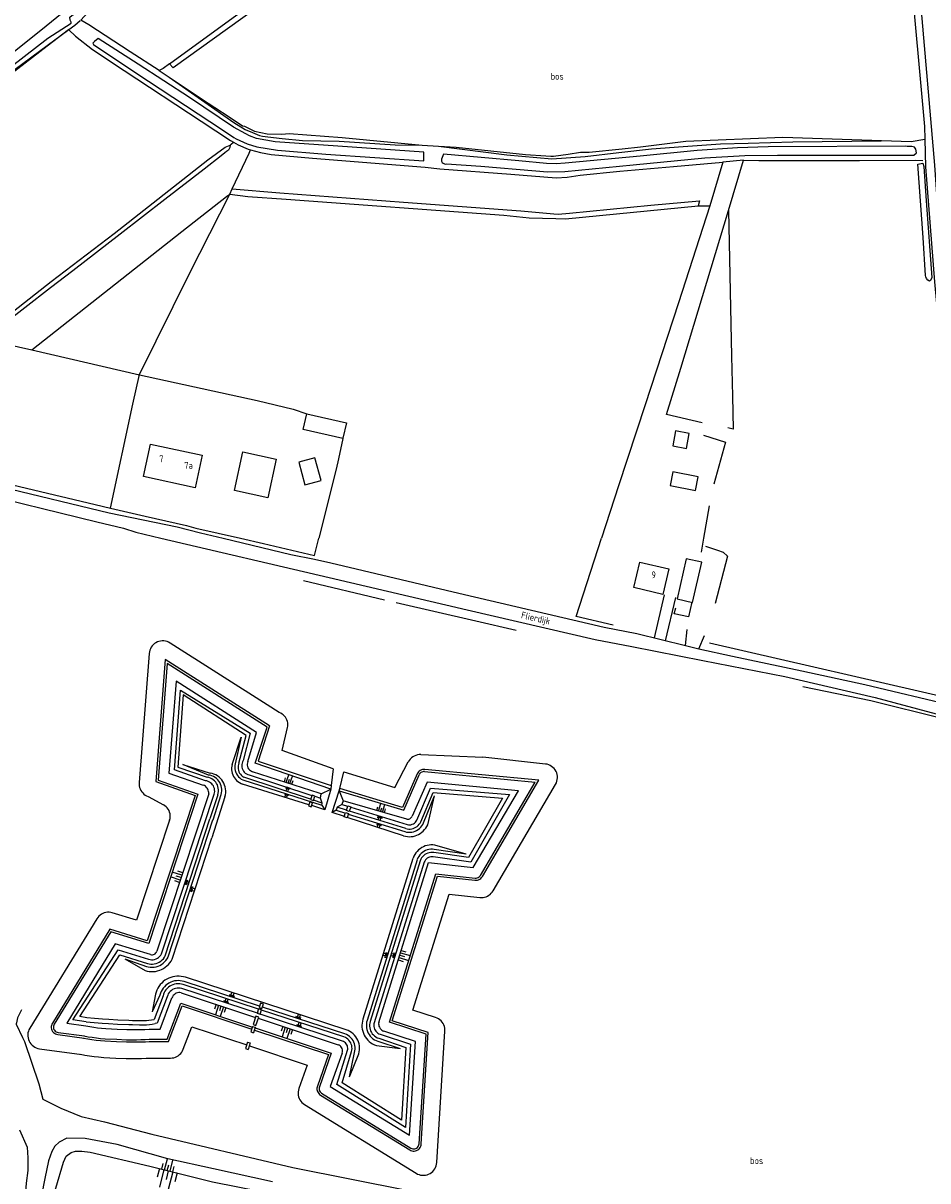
# Model space of a CAD drawing. Header units: metres. Extents: x 226218 to 240385, y 439369 to 449677.
# Tile 317 of 353: x 238260 to 238593, y 446763 to 447190. Entities that reach past the tile are written whole.
import ezdxf

# ---------------------------------------------------------------- set-up
doc = ezdxf.new("R2010")
doc.units = ezdxf.units.M
doc.header["$MEASUREMENT"] = 0
for name, color, linetype in [('CULTUURAANDUIDING', 253, 'Continuous'), ('DAKRAND-BYG', 4, 'Continuous'), ('HEG', 253, 'Continuous'), ('HEK', 253, 'Continuous'), ('HOOFDGEBOUW', 4, 'Continuous'), ('HOUTWAL', 253, 'Continuous'), ('HUISNUMMER', 253, 'Continuous'), ('INSTEEKSLOOT', 153, 'Continuous'), ('KANTVERH', 253, 'Continuous'), ('MIDSLTGREPPEL', 253, 'Continuous'), ('OVERIGEAFSCH', 253, 'Continuous'), ('OVLIJNOBJ', 253, 'Continuous'), ('RASTER', 253, 'Continuous'), ('STRAATNAAM', 253, 'Continuous'), ('TALUD', 253, 'Continuous')]:
    doc.layers.add(name, color=color, linetype=linetype)
doc.styles.get("Standard").update_dxf_attribs({"font": 'iso.shx'})

# ---------------------------------------------------------------- blocks, each defined once
blk = doc.blocks.new('TA', base_point=(75009.5, 300012))
for p, q in [((75009.5, 300012.5), (75010, 300012.5)), ((75009.5, 300012.25), (75010.5, 300012.25)), ((75009.5, 300012), (75010, 300012)), ((75009.5, 300011.75), (75010.5, 300011.75)), ((75009.5, 300011.5), (75010, 300011.5))]:
    blk.add_line(p, q)

msp = doc.modelspace()

# ---------------------------------------------------------------- linework, layer by layer
at = {"layer": 'DAKRAND-BYG'}
for points in [[(238377.87, 447036.7), (238363.27, 447040), (238364.64, 447045.86)], [(238364.64, 447045.86), (238379.23, 447042.49), (238377.9, 447036.83), (238377.87, 447036.7)], [(238505.44, 447038.57), (238500.42, 447039.51), (238499.4, 447034.03), (238504.42, 447033.09), (238505.44, 447038.57)], [(238341.1, 447031.8), (238353.35, 447029.14), (238350.26, 447014.86), (238338, 447017.52), (238341.1, 447031.8)], [(238367.6, 447029.64), (238361.68, 447028.05), (238363.95, 447019.63), (238369.87, 447021.23), (238367.6, 447029.64)], [(238498.37, 447019.42), (238507.73, 447017.56), (238508.72, 447022.55), (238499.36, 447024.41), (238498.37, 447019.42)], [(238504.37, 446992.45), (238500.98, 446977.65), (238506.7, 446976.34), (238510.08, 446991.14), (238504.37, 446992.45)]]:
    msp.add_lwpolyline(points, dxfattribs=at)
at = {"layer": 'HEG'}
for p, q in [((238510.88, 447000), (238512.9, 447011.88)), ((238510.01, 446994.84), (238510.88, 447000))]:
    msp.add_line(p, q, dxfattribs=at)
msp.add_lwpolyline([(238506.42, 446976.41), (238505.12, 446971.02), (238499.89, 446972.16), (238500.52, 446974.38)], dxfattribs=at)
at = {"layer": 'HEK'}
msp.add_line((238320.28, 447004.69), (238323.75, 447003.74), dxfattribs=at)
at = {"layer": 'HOOFDGEBOUW'}
for points in [[(238326.11, 447030.59), (238323.54, 447018.61), (238304.52, 447022.7), (238307.08, 447034.67), (238326.11, 447030.59)], [(238497.98, 446988.67), (238495.78, 446979.3), (238485.01, 446981.84), (238487.21, 446991.2), (238497.98, 446988.67)]]:
    msp.add_lwpolyline(points, dxfattribs=at)
at = {"layer": 'HOUTWAL'}
for points in [[(238510.72, 447037.93), (238518.84, 447035.37), (238514.46, 447019.93)], [(238511.45, 446997.09), (238515.85, 446995.59), (238517.96, 446994.85), (238519.48, 446993.42), (238515.04, 446975.94)], [(238512.89, 446961.39), (238603.58, 446940.62), (238603.45, 446951.53), (238603.3, 446966.91), (238601.96, 447000)]]:
    msp.add_lwpolyline(points, dxfattribs=at)
at = {"layer": 'INSTEEKSLOOT'}
msp.add_line((238276.95, 447187.25), (238269, 447181.35), dxfattribs=at)
for points in [[(238057.41, 447022.07), (238073.8, 447034.83), (238109.55, 447062.45), (238137.83, 447084.22), (238171.29, 447110.55), (238218.02, 447144.53), (238269.21, 447184.17), (238277.91, 447189.78), (238277.91, 447190.09), (238277.46, 447190.84), (238277.39, 447191.94), (238278.06, 447192.54), (238279.07, 447193.07)], [(238281.14, 447190.65), (238279.16, 447188.88), (238276.95, 447187.25)], [(238269, 447181.35), (238257.3, 447172.68), (238232.55, 447154.24), (238204.47, 447132.14), (238175.38, 447110.03), (238153.68, 447093.02), (238112.57, 447061.37), (238093.37, 447046.03), (238059.05, 447019.92)], [(238407.68, 447138.98), (238407.67, 447142.25), (238376.04, 447144.45), (238352.96, 447145.97), (238346.15, 447147.3), (238343.53, 447148.22), (238342.18, 447148.94), (238337.63, 447151.44), (238321.38, 447162.3), (238302.52, 447174.65), (238287.79, 447184.03), (238286.46, 447183.04), (238285.85, 447182.42), (238285.91, 447182.11), (238286.06, 447181.92), (238301.73, 447171.38), (238333.59, 447150.39), (238337.72, 447147.66), (238338.67, 447147.16), (238342.61, 447145.29), (238346.26, 447144.17), (238353.88, 447142.91), (238371.61, 447141.48), (238407.68, 447138.98)], [(238244.81, 447074.37), (238255.48, 447082.75), (238256.59, 447083.62), (238270.49, 447094.52), (238285.93, 447106.35), (238293.65, 447112.24), (238328.23, 447139.42), (238334.53, 447144.08), (238336.42, 447144.85)], [(238336.42, 447144.85), (238336.28, 447143.87), (238335.84, 447143), (238335.11, 447142.44), (238334.43, 447141.92), (238333.04, 447140.86), (238326.82, 447135.99), (238312.31, 447124.8), (238295.86, 447112.05), (238278.47, 447098.51), (238270.28, 447092.24), (238260.81, 447084.81), (238249.66, 447076.3), (238245.69, 447073.42)], [(238589.19, 447141.93), (238588.9, 447143.36), (238588.38, 447144.09), (238587.39, 447144.33), (238586.26, 447144.32), (238585.65, 447144.32), (238585.25, 447144.38), (238534.5, 447144.18), (238523.17, 447143.83), (238508.32, 447142.78), (238487.33, 447140.69), (238459.73, 447138.11), (238456.41, 447137.92), (238452.89, 447138.06), (238442.67, 447138.97), (238414.98, 447141.48), (238414.18, 447139.65), (238414.26, 447138.87), (238414.47, 447138.44), (238414.86, 447138.16), (238415.55, 447137.78), (238416.12, 447137.96), (238428.66, 447137.1), (238448.95, 447135.34), (238453.2, 447135), (238459.59, 447135.09), (238469.72, 447136.03), (238484.77, 447137.56), (238511.17, 447140.11), (238525.96, 447141.01), (238537.95, 447141.14), (238568.63, 447141.09)], [(238568.63, 447141.09), (238586.22, 447141.05), (238588.18, 447141.1), (238589.19, 447141.93)], [(238594.82, 447096.01), (238594.34, 447094.97), (238593.9, 447094.67), (238593.32, 447095.04), (238592.87, 447095.64), (238592.52, 447096.32), (238592.42, 447096.79), (238591.59, 447110.8), (238589.67, 447137.79), (238591.51, 447138.1), (238591.89, 447136.91), (238592.65, 447124.32), (238594.82, 447096.01)]]:
    msp.add_lwpolyline(points, dxfattribs=at)
at = {"layer": 'KANTVERH'}
for p, q in [((238492.63, 446963.25), (238496.37, 446979.17)), ((238496.71, 446962.24), (238500.46, 446978.21)), ((238369.89, 446905.78), (238373.47, 446907.51)), ((238345.86, 446823.89), (238344.88, 446820.82)), ((238346.91, 446823.54), (238345.86, 446823.89)), ((238345.88, 446820.48), (238346.91, 446823.54)), ((238344.65, 446820.12), (238344.01, 446818.12)), ((238344.01, 446818.12), (238345.02, 446817.8)), ((238344.65, 446820.12), (238345.66, 446819.8)), ((238344.88, 446820.82), (238345.88, 446820.48)), ((238345.66, 446819.8), (238345.02, 446817.8)), ((238342.81, 446814.35), (238342.05, 446811.97)), ((238342.81, 446814.35), (238343.82, 446814.03)), ((238343.82, 446814.03), (238343.06, 446811.65)), ((238342.05, 446811.97), (238343.06, 446811.65))]:
    msp.add_line(p, q, dxfattribs=at)
for points in [[(238575.7, 447371.3), (238576.13, 447366.01), (238576.02, 447365.01), (238575.72, 447363.34), (238575.77, 447360.09), (238577.39, 447349.39), (238578.6, 447337.13), (238579.39, 447319), (238580.57, 447302.45), (238581.93, 447288.71), (238582.61, 447284.11), (238584.3, 447267.73), (238585.04, 447256.45), (238585.93, 447247.57), (238587.17, 447237.31), (238590.53, 447198.76), (238595.75, 447137.37), (238598.19, 447101.77), (238600.17, 447078.9)], [(238565.41, 447358.88), (238571.44, 447359.09), (238572.03, 447351.25), (238573.26, 447352.72), (238575.1, 447344.26), (238576.02, 447332.93), (238576.96, 447316.78), (238578.31, 447298.12), (238579.07, 447287.66), (238582.52, 447255.25), (238586.62, 447211.07), (238592.05, 447151.66), (238592.18, 447146.95)], [(238592.18, 447146.95), (238592.45, 447136.78), (238595.82, 447094.41), (238599.27, 447055.89)], [(238186.37, 447000), (238180.48, 447014), (238177.75, 447019.53), (238175.27, 447023.87), (238173.76, 447026.56), (238173.25, 447027.35), (238172.78, 447028.15), (238172.36, 447029.09), (238172.31, 447029.87), (238172.32, 447030.69), (238172.72, 447031.28), (238173.59, 447031.92), (238176.61, 447032.12), (238240.15, 447017.54), (238287.3, 447006.08), (238297.14, 447003.73), (238301.64, 447002.17), (238310.92, 447000)], [(238252.25, 447018.89), (238291.89, 447009.4), (238316.86, 447004.13), (238325.51, 447002.01), (238333.86, 447000)], [(238310.92, 447000), (238372.92, 446985.52), (238423.62, 446973.61), (238470.87, 446962.73)], [(238333.86, 447000), (238358.78, 446994.02), (238367.49, 446992.3), (238373.45, 446990.95), (238420.59, 446979.74), (238474.17, 446967.25)], [(238508.98, 446959.21), (238521.34, 446956.49), (238546.95, 446951.09), (238570.06, 446946.1), (238603.16, 446938.2), (238605.52, 446938.28), (238606.75, 446940.02), (238607.49, 446942.67), (238607.57, 446947.92), (238606.85, 446960.79), (238604.04, 446997.97), (238603.88, 447000)], [(238474.17, 446967.25), (238486.16, 446964.84), (238504.07, 446960.42), (238504.73, 446966.32)], [(238470.87, 446962.73), (238484.29, 446960.13), (238510.42, 446954.99), (238540.66, 446948.99), (238573.94, 446941.37), (238618.84, 446929.3), (238623.98, 446928.52), (238652.32, 446922.02), (238677.32, 446915.93), (238700.2, 446911.09), (238714.01, 446908.22), (238729.22, 446905.19), (238740.98, 446902.17), (238752.68, 446899.05), (238767.21, 446895.85), (238788.08, 446890.9), (238806.87, 446886.46), (238824.31, 446882.47), (238848.87, 446876.79), (238871.98, 446871.59), (238891.08, 446867.14), (238911.41, 446862.49)], [(238504.07, 446960.42), (238508.98, 446959.21), (238511.08, 446964.14)], [(238365.22, 446901.34), (238366.29, 446901.03), (238366.77, 446902.54), (238365.72, 446902.87), (238365.22, 446901.34)], [(238366.01, 446903.72), (238367.06, 446903.38), (238367.57, 446904.95), (238366.55, 446905.28), (238366.01, 446903.72)], [(238379.47, 446897.03), (238378.42, 446897.31), (238378.92, 446898.91), (238379.97, 446898.56), (238379.47, 446897.03)], [(238380.25, 446899.35), (238379.21, 446899.73), (238379.78, 446901.41), (238380.85, 446901.07), (238380.25, 446899.35)], [(238259.61, 446826.28), (238258.14, 446823.27), (238257.88, 446822.07), (238257.67, 446821.4), (238257.56, 446821.13), (238257.57, 446820.96), (238259.95, 446816.11), (238260.68, 446814.62), (238265.93, 446799)], [(238347.96, 446826.27), (238346.88, 446826.6), (238346.35, 446825.03), (238347.4, 446824.64), (238347.96, 446826.27)], [(238348.64, 446828.29), (238347.58, 446828.68), (238347.09, 446827.13), (238348.13, 446826.79), (238348.64, 446828.29)], [(238265.93, 446799), (238267.45, 446793.35), (238274.05, 446790.05), (238281.53, 446786.96), (238290.11, 446784.94), (238307.57, 446780.41), (238359.43, 446768.21), (238402.06, 446759.64)], [(238258.83, 446782.09), (238261.62, 446775.69), (238261.9, 446771.67), (238261.86, 446767.1), (238261.35, 446762.4), (238260.83, 446756.12), (238260.06, 446750.39)], [(238294.75, 446776.64), (238283.02, 446778.84), (238276.31, 446779.02), (238273.5, 446777.46), (238271.81, 446775.97), (238270.71, 446774.04), (238270.09, 446772.31), (238269.51, 446770.62), (238268.22, 446764.14), (238266.9, 446757.79), (238265.6, 446752.24), (238260.1, 446735.41), (238244.29, 446682.49), (238229.65, 446638.1), (238230.05, 446635.91), (238233.39, 446633.79), (238240.53, 446631.43), (238243.05, 446630.38)], [(238352, 446762.92), (238330.31, 446767.63), (238313.45, 446771.34), (238294.75, 446776.64)]]:
    msp.add_lwpolyline(points, dxfattribs=at)
at = {"layer": 'MIDSLTGREPPEL'}
msp.add_line((238363.41, 446984.43), (238393.21, 446977.35), dxfattribs=at)
msp.add_lwpolyline([(238397.55, 446976.26), (238426.88, 446969.61), (238441.76, 446966.09)], dxfattribs=at)
at = {"layer": 'OVERIGEAFSCH'}
for points in [[(238358.14, 447149.03), (238377.6, 447147.58), (238407.13, 447144.74), (238413.13, 447144.44), (238419.66, 447144.11), (238445.14, 447141.38)], [(238480.74, 447143.38), (238487.46, 447144.23), (238504.17, 447146.32), (238539.95, 447147.77), (238587.18, 447146.1)]]:
    msp.add_lwpolyline(points, dxfattribs=at)
at = {"layer": 'OVLIJNOBJ'}
for p, q in [((238587.18, 447146.1), (238592.18, 447146.95)), ((238336.28, 447126.72), (238337.18, 447128.65)), ((238350.03, 446938.62), (238314.26, 446961.38)), ((238306.59, 446957.55), (238302.87, 446909.96)), ((238312.53, 446955.25), (238309.02, 446910.33)), ((238350.86, 446930.87), (238312.53, 446955.25)), ((238313.22, 446953.86), (238309.87, 446910.88)), ((238350.05, 446930.43), (238313.22, 446953.86)), ((238316.47, 446947.35), (238313.83, 446913.46)), ((238346.15, 446928.47), (238316.47, 446947.35)), ((238354.48, 446935.74), (238350.03, 446938.62)), ((238342.89, 446917.71), (238346.15, 446928.47)), ((238345.65, 446917.15), (238350.05, 446930.43)), ((238350.86, 446930.87), (238346.78, 446917.82)), ((238406.6, 446920.27), (238429.47, 446919.36)), ((238373.47, 446907.51), (238345.65, 446917.15)), ((238346.78, 446917.82), (238373.61, 446908.88)), ((238397.02, 446908.15), (238401.98, 446917.6)), ((238452.48, 446916.81), (238429.47, 446919.36)), ((238313.83, 446913.46), (238326.48, 446909.03)), ((238366.04, 446903.8), (238341.43, 446911.96)), ((238343.38, 446912.78), (238366.54, 446905.26)), ((238369.22, 446906.08), (238344.67, 446913.96)), ((238376.78, 446907.81), (238378.26, 446913.95)), ((238378.26, 446913.95), (238397.02, 446908.15)), ((238405.28, 446913.15), (238399.86, 446900.73)), ((238408.02, 446914.02), (238448.72, 446910.13)), ((238450.05, 446910.8), (238408.11, 446914.82)), ((238365.37, 446901.82), (238341, 446909.44)), ((238376.51, 446906.89), (238376.78, 446907.81)), ((238399.86, 446900.73), (238376.78, 446907.81)), ((238405.11, 446896.18), (238410.15, 446907.96)), ((238410.15, 446907.96), (238439.3, 446905.59)), ((238428.59, 446875.76), (238448.72, 446910.13)), ((238429.28, 446875.35), (238450.05, 446910.8)), ((238433.26, 446870.09), (238456.25, 446909.32)), ((238306.2, 446904.85), (238311.89, 446901.77)), ((238328.51, 446905.83), (238309.42, 446847.83)), ((238311.11, 446846.87), (238330.52, 446905.73)), ((238331.82, 446905.49), (238328.98, 446896.6)), ((238334.5, 446904.77), (238329.64, 446889.59)), ((238330.1, 446896.3), (238333.05, 446905.6)), ((238370.34, 446902.38), (238367.09, 446903.46)), ((238373.92, 446898.92), (238376.51, 446906.89)), ((238376.51, 446906.89), (238378.04, 446903.19)), ((238378.04, 446903.19), (238377.49, 446901.91)), ((238401.48, 446896.45), (238378.04, 446903.19)), ((238406.56, 446895.55), (238411.16, 446906.29)), ((238407.63, 446895.1), (238411.64, 446905.04)), ((238409.14, 446894.45), (238411.64, 446905.04)), ((238411.16, 446906.29), (238436.69, 446904.22)), ((238436.69, 446904.22), (238424.18, 446882.4)), ((238439.3, 446905.59), (238425.02, 446880.68)), ((238378.46, 446897.45), (238373.92, 446898.92)), ((238375.41, 446899.78), (238378.85, 446898.71)), ((238379.24, 446899.81), (238375.81, 446900.88)), ((238377.49, 446901.91), (238379.72, 446901.22)), ((238401.09, 446893.03), (238380.3, 446899.48)), ((238380.79, 446900.9), (238401.57, 446894.54)), ((238314.12, 446896.16), (238301.97, 446859.27)), ((238312.52, 446846.16), (238328.98, 446896.6)), ((238313.62, 446845.8), (238330.08, 446896.24)), ((238400.26, 446890.35), (238379.5, 446897.11)), ((238379.91, 446898.38), (238400.75, 446891.92)), ((238315.02, 446844.91), (238329.64, 446889.59)), ((238423.27, 446883.62), (238411.81, 446886.97)), ((238403.67, 446881.94), (238385.27, 446822.8)), ((238425.02, 446880.68), (238411.2, 446882.64)), ((238424.18, 446882.4), (238411.42, 446884.2)), ((238423.27, 446883.62), (238411.58, 446885.35)), ((238405.24, 446881.45), (238386.83, 446822.31)), ((238406.35, 446881.11), (238387.94, 446821.97)), ((238407.86, 446880.64), (238389.45, 446821.49)), ((238395.08, 446821.65), (238412.13, 446876.4)), ((238396.07, 446822.17), (238412.7, 446875.53)), ((238412.13, 446876.4), (238426.64, 446874.78)), ((238412.7, 446875.53), (238426.55, 446873.99)), ((238403.69, 446826.11), (238417.02, 446868.91)), ((238417.02, 446868.91), (238428.39, 446867.65)), ((238301.97, 446859.27), (238293.01, 446861.99)), ((238287.29, 446859.82), (238262.62, 446819.46)), ((238292.05, 446855.91), (238270.94, 446821.37)), ((238305.9, 446851.71), (238292.05, 446855.91)), ((238292.41, 446854.97), (238271.62, 446820.95)), ((238306.42, 446850.72), (238292.41, 446854.97)), ((238294.1, 446850.53), (238276.21, 446821.28)), ((238278.45, 446822.6), (238295.13, 446848.41)), ((238307.06, 446846.6), (238294.1, 446850.53)), ((238295.13, 446848.41), (238306.39, 446844.87)), ((238281.09, 446823.78), (238295.81, 446846.54)), ((238295.81, 446846.54), (238305.91, 446843.36)), ((238297.6, 446845.04), (238305.57, 446842.26)), ((238297.6, 446845.04), (238305.07, 446840.69)), ((238346.85, 446826.51), (238319.07, 446835.57)), ((238347.24, 446827.6), (238319.43, 446836.68)), ((238379.17, 446818.91), (238319.93, 446838.23)), ((238308.96, 446832), (238307.63, 446825.48)), ((238310.56, 446831.64), (238307.63, 446825.48)), ((238311.69, 446831.39), (238308.37, 446822.72)), ((238313.23, 446831.04), (238309.53, 446821.34)), ((238318.39, 446832.56), (238345.72, 446823.47)), ((238346.8, 446824.86), (238318.58, 446834.07)), ((238313.16, 446815.38), (238318.23, 446828.66)), ((238313.71, 446814.58), (238318.7, 446827.66)), ((238318.23, 446828.66), (238344.58, 446819.9)), ((238318.7, 446827.66), (238344.34, 446819.14)), ((238378.3, 446816.25), (238347.92, 446826.16)), ((238378.66, 446817.35), (238348.29, 446827.26)), ((238412.06, 446823.41), (238403.69, 446826.11)), ((238283.43, 446821.8), (238278.45, 446822.6)), ((238283.68, 446823.36), (238281.09, 446823.78)), ((238283.43, 446821.8), (238286.33, 446821.55)), ((238283.57, 446823.38), (238286.46, 446823.13)), ((238286.46, 446823.13), (238289.35, 446822.91)), ((238289.35, 446822.91), (238291.71, 446822.77)), ((238291.71, 446822.77), (238295.05, 446822.59)), ((238295.05, 446822.59), (238299.13, 446822.4)), ((238299.13, 446822.4), (238300.42, 446822.37)), ((238346.77, 446823.13), (238376.15, 446813.36)), ((238377.81, 446814.74), (238347.41, 446824.66)), ((238409.37, 446817.86), (238396.07, 446822.17)), ((238273.06, 446817.93), (238282.76, 446816.61)), ((238276.21, 446821.28), (238283.27, 446820.32)), ((238286.33, 446821.55), (238289.24, 446821.34)), ((238289.07, 446819.47), (238290.57, 446819.35)), ((238289.24, 446821.34), (238291.62, 446821.19)), ((238290.57, 446819.35), (238294.81, 446819.13)), ((238291.62, 446821.19), (238294.97, 446821.01)), ((238294.81, 446819.13), (238298.38, 446819)), ((238294.97, 446821.01), (238299.07, 446820.82)), ((238298.38, 446819), (238300.33, 446818.97)), ((238299.07, 446820.82), (238300.39, 446820.79)), ((238309.53, 446821.34), (238308.75, 446821.19)), ((238319.14, 446811.7), (238322.32, 446820.03)), ((238322.32, 446820.03), (238342.49, 446813.33)), ((238345.34, 446818.81), (238372.6, 446809.75)), ((238345.59, 446819.57), (238373.63, 446810.25)), ((238404.61, 446814.62), (238393.03, 446818.37)), ((238408.53, 446817.29), (238395.08, 446821.65)), ((238406.79, 446776.84), (238409.37, 446817.86)), ((238412.47, 446769.98), (238415.51, 446818.33)), ((238272.95, 446817.13), (238282.66, 446815.81)), ((238288.61, 446814.95), (238290.3, 446814.81)), ((238288.69, 446815.74), (238290.34, 446815.61)), ((238290.3, 446814.81), (238294.61, 446814.59)), ((238290.34, 446815.61), (238294.64, 446815.39)), ((238294.61, 446814.59), (238298.24, 446814.45)), ((238294.64, 446815.39), (238298.27, 446815.25)), ((238298.24, 446814.45), (238300.32, 446814.42)), ((238298.27, 446815.25), (238300.33, 446815.22)), ((238306.57, 446815.38), (238313.16, 446815.38)), ((238306.57, 446814.58), (238313.71, 446814.58)), ((238390.76, 446814.66), (238398.99, 446812.02)), ((238391.62, 446817.26), (238402.79, 446813.54)), ((238402.79, 446813.54), (238400.98, 446782.85)), ((238402.43, 446780.04), (238404.61, 446814.62)), ((238405.99, 446776.89), (238408.53, 446817.29)), ((238266.21, 446811.89), (238281.83, 446809.77)), ((238343.49, 446812.99), (238364.78, 446805.92)), ((238372.6, 446809.75), (238368.51, 446798.18)), ((238373.63, 446810.25), (238369.27, 446797.91)), ((238377.63, 446810.33), (238373.27, 446798)), ((238375.73, 446798.71), (238379.58, 446811.33)), ((238380.39, 446801.55), (238382.2, 446810.53)), ((238380.39, 446801.55), (238383.77, 446810.05)), ((238390.24, 446813.1), (238398.99, 446812.02)), ((238289.93, 446808.72), (238294.34, 446808.49)), ((238294.34, 446808.49), (238298.07, 446808.35)), ((238298.07, 446808.35), (238300.32, 446808.32)), ((238306.56, 446808.48), (238314.47, 446808.48)), ((238364.78, 446805.92), (238361.71, 446797.25)), ((238373.27, 446798), (238402.43, 446780.04)), ((238400.98, 446782.85), (238375.73, 446798.71)), ((238369.68, 446794.86), (238402.52, 446774.64)), ((238370.1, 446795.54), (238402.94, 446775.32)), ((238363.8, 446791.32), (238404.85, 446766.03))]:
    msp.add_line(p, q, dxfattribs=at)
for points in [[(238171.29, 447110.55), (238216.86, 447147.49), (238266.66, 447187.2), (238326.31, 447235.82), (238386.49, 447283.44), (238470.86, 447350.46), (238507.64, 447380.3), (238538.62, 447405.24), (238556.92, 447419.83), (238565.39, 447425.54), (238567.85, 447429.6), (238568.48, 447432.92)], [(238313.98, 447169.82), (238337.77, 447153.11), (238341.93, 447150.51), (238344.59, 447149.44), (238347.22, 447148.34), (238348.32, 447148.08), (238350.27, 447147.88), (238355.54, 447147.3), (238363.09, 447146.57), (238376.58, 447146.24), (238397.17, 447144.86), (238407.13, 447144.74)], [(238336.42, 447144.85), (238336.78, 447145.18), (238337.58, 447145.91)], [(238413.13, 447144.44), (238438.26, 447141.24), (238454.89, 447139.75), (238467.09, 447140.62), (238479.54, 447142.08), (238491.52, 447143.41), (238503.26, 447144.27), (238517.01, 447145.23), (238527.17, 447145.56), (238543.61, 447146.07), (238576.15, 447146.43)], [(238337.18, 447128.65), (238343.35, 447141.87), (238343.9, 447143.07)], [(238357.06, 447124.92), (238437.21, 447119.04), (238446.49, 447118.04), (238456.34, 447117.76), (238459.93, 447117.69), (238508.75, 447122.48)], [(238314.26, 446961.38), (238313.73, 446961.68), (238313.17, 446961.9), (238312.58, 446962.06), (238311.98, 446962.15), (238311.38, 446962.16), (238310.77, 446962.1), (238310.18, 446961.97), (238309.61, 446961.76), (238309.07, 446961.49), (238308.57, 446961.16), (238308.11, 446960.77), (238307.7, 446960.32), (238307.34, 446959.83), (238307.05, 446959.3), (238306.83, 446958.74), (238306.67, 446958.15), (238306.59, 446957.55)], [(238327.29, 446910.63), (238315.88, 446914.62), (238318.12, 446944.05), (238343.78, 446928.13), (238341.2, 446918.1)], [(238339.63, 446917.17), (238342.27, 446927.26), (238319.1, 446942.28), (238317.13, 446915.68), (238327.95, 446911.9)], [(238547.28, 446945.33), (238572.35, 446940.19), (238598.9, 446933.59), (238605.34, 446931.45)], [(238357.5, 446930.22), (238357.6, 446930.78), (238357.63, 446931.36), (238357.59, 446931.93), (238357.48, 446932.49), (238357.3, 446933.04), (238357.05, 446933.56), (238356.75, 446934.04), (238356.38, 446934.49), (238355.97, 446934.89), (238355.51, 446935.23), (238355.01, 446935.52), (238354.48, 446935.74)], [(238374.32, 446915.04), (238355.51, 446921.81), (238357.5, 446930.22)], [(238337.18, 446916.6), (238340.48, 446926.64), (238338.23, 446916.92)], [(238406.6, 446920.27), (238405.98, 446920.26), (238405.36, 446920.17), (238404.76, 446920), (238404.18, 446919.75), (238403.64, 446919.44), (238403.14, 446919.06), (238402.69, 446918.63), (238402.3, 446918.13), (238401.98, 446917.6)], [(238328.42, 446912.75), (238318.95, 446916.6), (238329, 446913.41)], [(238337.18, 446916.6), (238337.03, 446915.98), (238336.96, 446915.34), (238336.95, 446914.7), (238337.02, 446914.06), (238337.15, 446913.43), (238337.36, 446912.82), (238337.63, 446912.24), (238337.96, 446911.69), (238338.35, 446911.18), (238338.8, 446910.72), (238339.29, 446910.31), (238339.83, 446909.96), (238340.4, 446909.67), (238341, 446909.44)], [(238338.23, 446916.92), (238338.12, 446916.28), (238338.09, 446915.64), (238338.14, 446914.99), (238338.26, 446914.36), (238338.46, 446913.74), (238338.74, 446913.16), (238339.08, 446912.61), (238339.49, 446912.11), (238339.95, 446911.66), (238340.47, 446911.27), (238341.03, 446910.95)], [(238339.63, 446917.17), (238339.46, 446916.66), (238339.35, 446916.12), (238339.31, 446915.57), (238339.35, 446915.03), (238339.46, 446914.49), (238339.64, 446913.97), (238339.88, 446913.48), (238340.19, 446913.03), (238340.55, 446912.62), (238340.97, 446912.26), (238341.43, 446911.96)], [(238341.2, 446918.1), (238340.95, 446917.65), (238340.78, 446917.16), (238340.68, 446916.66), (238340.65, 446916.14), (238340.7, 446915.63), (238340.82, 446915.12), (238341.02, 446914.65), (238341.28, 446914.2), (238341.61, 446913.8), (238341.99, 446913.45), (238342.42, 446913.16), (238342.88, 446912.94), (238343.38, 446912.78)], [(238342.89, 446917.71), (238342.75, 446917.27), (238342.69, 446916.8), (238342.71, 446916.34), (238342.8, 446915.89), (238342.96, 446915.45), (238343.2, 446915.05), (238343.49, 446914.69), (238343.84, 446914.38), (238344.24, 446914.14), (238344.67, 446913.96)], [(238456.25, 446909.32), (238456.53, 446909.87), (238456.74, 446910.46), (238456.87, 446911.06), (238456.93, 446911.68), (238456.91, 446912.3), (238456.82, 446912.92), (238456.64, 446913.52), (238456.4, 446914.09), (238456.09, 446914.63), (238455.71, 446915.12), (238455.27, 446915.56), (238454.79, 446915.95), (238454.26, 446916.27), (238453.69, 446916.53), (238453.1, 446916.71), (238452.48, 446916.81)], [(238331.82, 446905.49), (238332, 446906.08), (238332.09, 446906.68), (238332.11, 446907.29), (238332.05, 446907.91), (238331.92, 446908.5), (238331.7, 446909.08), (238331.42, 446909.62), (238331.07, 446910.12), (238330.66, 446910.58), (238330.19, 446910.98), (238329.68, 446911.31), (238329.13, 446911.58), (238328.55, 446911.78), (238327.95, 446911.9)], [(238333.05, 446905.6), (238333.21, 446906.23), (238333.29, 446906.87), (238333.3, 446907.52), (238333.23, 446908.17), (238333.09, 446908.8), (238332.88, 446909.41), (238332.59, 446909.99), (238332.24, 446910.54), (238331.82, 446911.03), (238331.35, 446911.48), (238330.83, 446911.87), (238330.27, 446912.2), (238329.68, 446912.45), (238329.06, 446912.64), (238328.42, 446912.75)], [(238334.5, 446904.77), (238334.68, 446905.47), (238334.77, 446906.2), (238334.79, 446906.92), (238334.73, 446907.65), (238334.6, 446908.36), (238334.38, 446909.05), (238334.1, 446909.72), (238333.74, 446910.35), (238333.32, 446910.95), (238332.83, 446911.49), (238332.3, 446911.97), (238331.71, 446912.4), (238331.08, 446912.76), (238330.41, 446913.05), (238329.72, 446913.27), (238329, 446913.41)], [(238374.32, 446915.04), (238373.61, 446908.88), (238373.47, 446907.51)], [(238376.51, 446906.89), (238400.38, 446899.78), (238405.99, 446912.82)], [(238408.11, 446914.82), (238407.67, 446914.83), (238407.24, 446914.77), (238406.82, 446914.64), (238406.42, 446914.45), (238406.06, 446914.19), (238405.75, 446913.89), (238405.48, 446913.54), (238405.28, 446913.15)], [(238408.02, 446914.02), (238407.66, 446914.03), (238407.31, 446913.96), (238406.97, 446913.84), (238406.66, 446913.66), (238406.39, 446913.42), (238406.17, 446913.14), (238405.99, 446912.82)], [(238302.87, 446909.96), (238302.86, 446909.36), (238302.92, 446908.77), (238303.05, 446908.19), (238303.25, 446907.63), (238303.52, 446907.09), (238303.84, 446906.59), (238304.22, 446906.13), (238304.66, 446905.73), (238305.14, 446905.37), (238305.65, 446905.08), (238306.2, 446904.85)], [(238309.02, 446910.33), (238323.53, 446905.24), (238305.9, 446851.71)], [(238309.87, 446910.88), (238324.53, 446905.73), (238306.42, 446850.72)], [(238328.51, 446905.83), (238328.52, 446906.28), (238328.47, 446906.73), (238328.35, 446907.17), (238328.17, 446907.58), (238327.92, 446907.96), (238327.63, 446908.31), (238327.28, 446908.6), (238326.9, 446908.84), (238326.48, 446909.03)], [(238330.52, 446905.73), (238330.65, 446906.23), (238330.71, 446906.74), (238330.69, 446907.26), (238330.61, 446907.78), (238330.45, 446908.27), (238330.23, 446908.74), (238329.94, 446909.17), (238329.6, 446909.56), (238329.21, 446909.9), (238328.77, 446910.18), (238328.3, 446910.4), (238327.8, 446910.55), (238327.29, 446910.63)], [(238341.03, 446910.95), (238370.16, 446901.6), (238371.28, 446899.97)], [(238373.47, 446907.51), (238371.28, 446899.97), (238366.44, 446901.49)], [(238391.13, 446821.58), (238409.47, 446880.47), (238425.92, 446878.64), (238442.52, 446906.95), (238408.94, 446910.17), (238403.47, 446897.64)], [(238367.56, 446904.92), (238369.64, 446904.25), (238369.89, 446905.78), (238369.22, 446906.08)], [(238370.16, 446901.6), (238370.34, 446902.38), (238369.64, 446904.25)], [(238314.12, 446896.16), (238314.27, 446896.74), (238314.34, 446897.33), (238314.34, 446897.92), (238314.27, 446898.51), (238314.12, 446899.09), (238313.9, 446899.64), (238313.61, 446900.16), (238313.26, 446900.64), (238312.86, 446901.07), (238312.4, 446901.45), (238311.89, 446901.77)], [(238377.48, 446901.88), (238375.81, 446900.88), (238375.41, 446899.78), (238373.92, 446898.92)], [(238400.26, 446890.35), (238400.95, 446890.17), (238401.66, 446890.06), (238402.37, 446890.02), (238403.08, 446890.05), (238403.79, 446890.15), (238404.48, 446890.32), (238405.16, 446890.55), (238405.81, 446890.85), (238406.42, 446891.22), (238407, 446891.64), (238407.53, 446892.11), (238408.02, 446892.63), (238408.45, 446893.2), (238408.82, 446893.81), (238409.14, 446894.45)], [(238400.75, 446891.92), (238401.37, 446891.76), (238402, 446891.68), (238402.64, 446891.67), (238403.27, 446891.73), (238403.9, 446891.86), (238404.5, 446892.06), (238405.08, 446892.33), (238405.63, 446892.66), (238406.14, 446893.05), (238406.59, 446893.49), (238407, 446893.99), (238407.34, 446894.53), (238407.63, 446895.1)], [(238401.09, 446893.03), (238401.62, 446892.9), (238402.17, 446892.83), (238402.72, 446892.83), (238403.27, 446892.9), (238403.8, 446893.04), (238404.31, 446893.24), (238404.8, 446893.5), (238405.24, 446893.82), (238405.65, 446894.19), (238406.01, 446894.6), (238406.32, 446895.06), (238406.56, 446895.55)], [(238401.48, 446896.45), (238401.83, 446896.45), (238402.18, 446896.52), (238402.51, 446896.64), (238402.81, 446896.82), (238403.08, 446897.05), (238403.3, 446897.33), (238403.47, 446897.64)], [(238401.57, 446894.54), (238402.04, 446894.44), (238402.51, 446894.41), (238402.98, 446894.46), (238403.44, 446894.59), (238403.87, 446894.79), (238404.26, 446895.06), (238404.61, 446895.38), (238404.89, 446895.76), (238405.11, 446896.18)], [(238411.81, 446886.97), (238411.09, 446887.04), (238410.36, 446887.04), (238409.64, 446886.96), (238408.93, 446886.82), (238408.24, 446886.61), (238407.57, 446886.33), (238406.93, 446885.99), (238406.32, 446885.59), (238405.76, 446885.13), (238405.25, 446884.62), (238404.78, 446884.06), (238404.38, 446883.46), (238404.03, 446882.82), (238403.75, 446882.15)], [(238411.58, 446885.35), (238410.92, 446885.41), (238410.26, 446885.39), (238409.61, 446885.29), (238408.97, 446885.13), (238408.35, 446884.89), (238407.77, 446884.58), (238407.22, 446884.21), (238406.72, 446883.78), (238406.27, 446883.29), (238405.88, 446882.76), (238405.55, 446882.19), (238405.29, 446881.59)], [(238411.42, 446884.2), (238410.84, 446884.25), (238410.27, 446884.22), (238409.7, 446884.12), (238409.14, 446883.96), (238408.62, 446883.72), (238408.12, 446883.43), (238407.67, 446883.07), (238407.26, 446882.66), (238406.9, 446882.21), (238406.61, 446881.71), (238406.37, 446881.18)], [(238411.2, 446882.64), (238410.73, 446882.67), (238410.27, 446882.63), (238409.81, 446882.52), (238409.38, 446882.34), (238408.98, 446882.1), (238408.62, 446881.8), (238408.31, 446881.46), (238408.05, 446881.06), (238407.86, 446880.64)], [(238426.55, 446873.99), (238427.01, 446873.97), (238427.47, 446874.04), (238427.91, 446874.17), (238428.32, 446874.38), (238428.69, 446874.65), (238429.01, 446874.98), (238429.28, 446875.35)], [(238426.64, 446874.78), (238427.02, 446874.78), (238427.4, 446874.84), (238427.76, 446874.98), (238428.08, 446875.19), (238428.36, 446875.45), (238428.59, 446875.76)], [(238428.39, 446867.65), (238428.97, 446867.61), (238429.54, 446867.65), (238430.11, 446867.75), (238430.66, 446867.92), (238431.19, 446868.15), (238431.69, 446868.43), (238432.15, 446868.78), (238432.57, 446869.17), (238432.94, 446869.61), (238433.26, 446870.09)], [(238293.01, 446861.99), (238292.42, 446862.13), (238291.83, 446862.2), (238291.23, 446862.2), (238290.64, 446862.13), (238290.06, 446861.98), (238289.5, 446861.77), (238288.97, 446861.49), (238288.48, 446861.15), (238288.03, 446860.76), (238287.63, 446860.31), (238287.29, 446859.82)], [(238307.06, 446846.6), (238307.42, 446846.53), (238307.79, 446846.53), (238308.15, 446846.6), (238308.49, 446846.73), (238308.8, 446846.93), (238309.06, 446847.19), (238309.27, 446847.49), (238309.42, 446847.83)], [(238305.07, 446840.69), (238305.83, 446840.49), (238306.6, 446840.36), (238307.39, 446840.31), (238308.17, 446840.33), (238308.95, 446840.42), (238309.71, 446840.59), (238310.46, 446840.82), (238311.18, 446841.13), (238311.87, 446841.5), (238312.52, 446841.94), (238313.13, 446842.43), (238313.69, 446842.98), (238314.19, 446843.58), (238314.64, 446844.22), (238315.02, 446844.91)], [(238305.57, 446842.26), (238306.27, 446842.08), (238306.99, 446841.97), (238307.71, 446841.95), (238308.44, 446842), (238309.15, 446842.14), (238309.85, 446842.35), (238310.52, 446842.63), (238311.15, 446842.98), (238311.74, 446843.4), (238312.28, 446843.89), (238312.77, 446844.42), (238313.2, 446845.01), (238313.56, 446845.64)], [(238305.91, 446843.36), (238306.54, 446843.2), (238307.19, 446843.12), (238307.84, 446843.11), (238308.48, 446843.18), (238309.12, 446843.33), (238309.73, 446843.55), (238310.32, 446843.84), (238310.86, 446844.19), (238311.36, 446844.61), (238311.81, 446845.08), (238312.2, 446845.6), (238312.52, 446846.16)], [(238306.39, 446844.87), (238306.93, 446844.74), (238307.48, 446844.69), (238308.04, 446844.72), (238308.59, 446844.82), (238309.12, 446845), (238309.61, 446845.25), (238310.07, 446845.58), (238310.48, 446845.96), (238310.82, 446846.39), (238311.11, 446846.87)], [(238319.93, 446838.23), (238319.17, 446838.45), (238318.4, 446838.58), (238317.61, 446838.65), (238316.82, 446838.64), (238316.04, 446838.57), (238315.26, 446838.41), (238314.51, 446838.19), (238313.77, 446837.9), (238313.07, 446837.54), (238312.4, 446837.12), (238311.78, 446836.64), (238311.2, 446836.1), (238310.67, 446835.52), (238310.2, 446834.89), (238309.79, 446834.21), (238309.45, 446833.5), (238309.17, 446832.76), (238308.96, 446832)], [(238319.43, 446836.68), (238318.73, 446836.86), (238318.03, 446836.98), (238317.31, 446837.02), (238316.59, 446836.98), (238315.89, 446836.87), (238315.19, 446836.69), (238314.52, 446836.44), (238313.88, 446836.12), (238313.28, 446835.73), (238312.71, 446835.28), (238312.2, 446834.78), (238311.75, 446834.23), (238311.35, 446833.63), (238311.02, 446833), (238310.75, 446832.33), (238310.56, 446831.64)], [(238319.07, 446835.57), (238318.45, 446835.74), (238317.82, 446835.83), (238317.19, 446835.85), (238316.55, 446835.81), (238315.93, 446835.69), (238315.32, 446835.51), (238314.73, 446835.26), (238314.18, 446834.94), (238313.67, 446834.57), (238313.2, 446834.14), (238312.77, 446833.66), (238312.41, 446833.14), (238312.11, 446832.59), (238311.86, 446832), (238311.69, 446831.39)], [(238306.57, 446819.13), (238310.58, 446819.13), (238314.98, 446830.66)], [(238318.58, 446834.07), (238318.02, 446834.21), (238317.45, 446834.27), (238316.87, 446834.26), (238316.3, 446834.16), (238315.75, 446833.98), (238315.23, 446833.73), (238314.75, 446833.42), (238314.32, 446833.03), (238313.95, 446832.6), (238313.64, 446832.11), (238313.4, 446831.59), (238313.23, 446831.04)], [(238318.39, 446832.56), (238317.92, 446832.61), (238317.45, 446832.59), (238316.99, 446832.5), (238316.55, 446832.34), (238316.14, 446832.11), (238315.77, 446831.82), (238315.44, 446831.48), (238315.18, 446831.09), (238314.98, 446830.66)], [(238300.42, 446822.37), (238303.02, 446822.34), (238305.62, 446822.35)], [(238305.58, 446822.35), (238306.52, 446822.41), (238307.46, 446822.54), (238308.39, 446822.73)], [(238385.27, 446822.8), (238385.08, 446822.07), (238384.96, 446821.32), (238384.92, 446820.57), (238384.94, 446819.82), (238385.05, 446819.07), (238385.22, 446818.34), (238385.46, 446817.62), (238385.77, 446816.93), (238386.15, 446816.28), (238386.59, 446815.67), (238387.08, 446815.1), (238387.63, 446814.58), (238388.23, 446814.12), (238388.86, 446813.71), (238389.54, 446813.38), (238390.24, 446813.1)], [(238386.83, 446822.31), (238386.67, 446821.65), (238386.57, 446820.98), (238386.56, 446820.3), (238386.62, 446819.62), (238386.75, 446818.95), (238386.96, 446818.3), (238387.23, 446817.68), (238387.58, 446817.1), (238387.98, 446816.55), (238388.45, 446816.05), (238388.96, 446815.61), (238389.52, 446815.23), (238390.13, 446814.91), (238390.76, 446814.66)], [(238387.94, 446821.97), (238387.8, 446821.39), (238387.73, 446820.8), (238387.72, 446820.21), (238387.79, 446819.61), (238387.93, 446819.04), (238388.14, 446818.48), (238388.41, 446817.95), (238388.74, 446817.46), (238389.13, 446817.01), (238389.57, 446816.61), (238390.05, 446816.27), (238390.57, 446815.98), (238391.12, 446815.76)], [(238415.51, 446818.33), (238415.51, 446818.93), (238415.44, 446819.53), (238415.3, 446820.11), (238415.09, 446820.67), (238414.82, 446821.21), (238414.48, 446821.7), (238414.08, 446822.16), (238413.64, 446822.56), (238413.15, 446822.9), (238412.62, 446823.19), (238412.06, 446823.41)], [(238262.62, 446819.46), (238262.33, 446818.91), (238262.11, 446818.33), (238261.96, 446817.73), (238261.89, 446817.11), (238261.9, 446816.49), (238261.98, 446815.88), (238262.14, 446815.28), (238262.37, 446814.7), (238262.67, 446814.16), (238263.03, 446813.66), (238263.46, 446813.21), (238263.93, 446812.81), (238264.45, 446812.48), (238265.01, 446812.21), (238265.6, 446812.01), (238266.21, 446811.89)], [(238270.94, 446821.37), (238270.73, 446820.96), (238270.59, 446820.51), (238270.53, 446820.05), (238270.54, 446819.59), (238270.63, 446819.14), (238270.8, 446818.71), (238271.03, 446818.31), (238271.32, 446817.95), (238271.67, 446817.65), (238272.07, 446817.41), (238272.5, 446817.23), (238272.95, 446817.13)], [(238271.62, 446820.95), (238271.45, 446820.59), (238271.35, 446820.21), (238271.33, 446819.81), (238271.38, 446819.42), (238271.52, 446819.05), (238271.72, 446818.71), (238271.99, 446818.42), (238272.31, 446818.18), (238272.67, 446818.02), (238273.06, 446817.93)], [(238283.27, 446820.32), (238284.71, 446820.06), (238286.16, 446819.84)], [(238286.16, 446819.84), (238287.61, 446819.64), (238289.07, 446819.47)], [(238300.33, 446818.97), (238301.89, 446818.98), (238303.45, 446819.01)], [(238300.39, 446820.79), (238303.01, 446820.76), (238305.63, 446820.77)], [(238303.45, 446819.01), (238305.01, 446819.06), (238306.57, 446819.13)], [(238305.63, 446820.77), (238306.68, 446820.84), (238307.72, 446820.98), (238308.75, 446821.19)], [(238383.77, 446810.05), (238383.95, 446810.76), (238384.05, 446811.49), (238384.08, 446812.23), (238384.03, 446812.97), (238383.91, 446813.69), (238383.71, 446814.4), (238383.44, 446815.09), (238383.1, 446815.74), (238382.69, 446816.36), (238382.23, 446816.93), (238381.7, 446817.45), (238381.13, 446817.91), (238380.51, 446818.31), (238379.85, 446818.64), (238379.17, 446818.91)], [(238389.45, 446821.49), (238389.34, 446821.03), (238389.3, 446820.55), (238389.32, 446820.07), (238389.41, 446819.6), (238389.57, 446819.15), (238389.79, 446818.72), (238390.06, 446818.33), (238390.39, 446817.98), (238390.77, 446817.68), (238391.18, 446817.44), (238391.62, 446817.26)], [(238391.13, 446821.58), (238391.08, 446821.13), (238391.1, 446820.67), (238391.2, 446820.23), (238391.36, 446819.81), (238391.59, 446819.42), (238391.88, 446819.08), (238392.23, 446818.78), (238392.61, 446818.54), (238393.03, 446818.37)], [(238282.42, 446815.85), (238283.96, 446815.58), (238285.5, 446815.33)], [(238282.57, 446816.64), (238284.09, 446816.36), (238285.62, 446816.13)], [(238285.5, 446815.33), (238287.05, 446815.12), (238288.61, 446814.95)], [(238285.62, 446816.13), (238287.15, 446815.92), (238288.69, 446815.74)], [(238300.32, 446814.42), (238301.95, 446814.43), (238303.57, 446814.46)], [(238300.33, 446815.22), (238301.94, 446815.23), (238303.55, 446815.26)], [(238303.55, 446815.26), (238305.16, 446815.31), (238306.78, 446815.39)], [(238303.57, 446814.46), (238305.2, 446814.51), (238306.82, 446814.59)], [(238377.63, 446810.33), (238377.74, 446810.73), (238377.77, 446811.15), (238377.73, 446811.56), (238377.61, 446811.97), (238377.43, 446812.34), (238377.18, 446812.68), (238376.88, 446812.97), (238376.53, 446813.2), (238376.15, 446813.36)], [(238391.12, 446815.76), (238401.14, 446812.42), (238399.56, 446785.61), (238377.6, 446799.41), (238381.09, 446810.87)], [(238379.58, 446811.33), (238379.68, 446811.74), (238379.7, 446812.17), (238379.66, 446812.59), (238379.56, 446813.01), (238379.39, 446813.4), (238379.17, 446813.76), (238378.89, 446814.08), (238378.56, 446814.36), (238378.2, 446814.58), (238377.81, 446814.74)], [(238381.09, 446810.87), (238381.22, 446811.41), (238381.28, 446811.97), (238381.26, 446812.53), (238381.18, 446813.08), (238381.02, 446813.62), (238380.79, 446814.13), (238380.5, 446814.61), (238380.15, 446815.04), (238379.75, 446815.43), (238379.3, 446815.77), (238378.82, 446816.04), (238378.3, 446816.25)], [(238382.2, 446810.53), (238382.36, 446811.16), (238382.43, 446811.81), (238382.43, 446812.47), (238382.35, 446813.12), (238382.2, 446813.76), (238381.97, 446814.37), (238381.66, 446814.95), (238381.3, 446815.49), (238380.86, 446815.98), (238380.38, 446816.42), (238379.84, 446816.8), (238379.27, 446817.11), (238378.66, 446817.35)], [(238281.28, 446809.86), (238282.94, 446809.56), (238284.62, 446809.3)], [(238284.62, 446809.3), (238286.3, 446809.07), (238287.98, 446808.88)], [(238314.47, 446808.48), (238315.07, 446808.51), (238315.66, 446808.62), (238316.24, 446808.8), (238316.79, 446809.05), (238317.31, 446809.36), (238317.78, 446809.73), (238318.21, 446810.16), (238318.58, 446810.63), (238318.9, 446811.15), (238319.14, 446811.7)], [(238287.98, 446808.88), (238288.96, 446808.79), (238289.93, 446808.72)], [(238300.32, 446808.32), (238302.02, 446808.33), (238303.73, 446808.36)], [(238303.73, 446808.36), (238305.44, 446808.42), (238307.15, 446808.5)], [(238361.71, 446797.25), (238361.54, 446796.65), (238361.44, 446796.04), (238361.42, 446795.43), (238361.48, 446794.81), (238361.61, 446794.21), (238361.82, 446793.63), (238362.1, 446793.07), (238362.44, 446792.56), (238362.84, 446792.09), (238363.3, 446791.68), (238363.8, 446791.32)], [(238368.51, 446798.18), (238368.4, 446797.77), (238368.35, 446797.35), (238368.37, 446796.93), (238368.45, 446796.52), (238368.59, 446796.12), (238368.79, 446795.75), (238369.04, 446795.41), (238369.34, 446795.11), (238369.68, 446794.86)], [(238369.27, 446797.91), (238369.17, 446797.54), (238369.15, 446797.15), (238369.21, 446796.77), (238369.34, 446796.4), (238369.54, 446796.07), (238369.79, 446795.78), (238370.1, 446795.54)], [(238402.52, 446774.64), (238402.92, 446774.43), (238403.34, 446774.3), (238403.78, 446774.23), (238404.22, 446774.23), (238404.66, 446774.3), (238405.08, 446774.44), (238405.47, 446774.64), (238405.83, 446774.91), (238406.14, 446775.22), (238406.4, 446775.58), (238406.59, 446775.98), (238406.72, 446776.4), (238406.79, 446776.84)], [(238402.94, 446775.32), (238403.28, 446775.15), (238403.64, 446775.05), (238404.01, 446775.02), (238404.38, 446775.06), (238404.74, 446775.16), (238405.07, 446775.34), (238405.37, 446775.57), (238405.61, 446775.85), (238405.8, 446776.17), (238405.93, 446776.52), (238405.99, 446776.89)], [(238234.84, 446640.5), (238248.54, 446681.39), (238255.98, 446706.4), (238256.48, 446711.33), (238266.09, 446743.15), (238268.63, 446751.23), (238272.21, 446760.53), (238275.04, 446770.18), (238276.07, 446772.35), (238277.83, 446773.72), (238279.45, 446774.2), (238281.77, 446774.21), (238284.8, 446773.78), (238306.79, 446768.67), (238329.85, 446762.84), (238347.97, 446759.31)], [(238404.85, 446766.03), (238405.39, 446765.75), (238405.95, 446765.53), (238406.54, 446765.38), (238407.14, 446765.3), (238407.74, 446765.3), (238408.35, 446765.37), (238408.94, 446765.51), (238409.5, 446765.72), (238410.04, 446766), (238410.54, 446766.34), (238411, 446766.74), (238411.4, 446767.19), (238411.74, 446767.69), (238412.03, 446768.22), (238412.24, 446768.79), (238412.39, 446769.38), (238412.47, 446769.98)]]:
    msp.add_lwpolyline(points, dxfattribs=at)
at = {"layer": 'RASTER'}
for p, q in [((238502.37, 447062.63), (238519.87, 447120.73)), ((238519.87, 447120.73), (238519.87, 447120.73)), ((238323.75, 447003.74), (238340.25, 447000))]:
    msp.add_line(p, q, dxfattribs=at)
for points in [[(238314.06, 447174.71), (238337.52, 447191.85), (238399.48, 447236.1)], [(238399.48, 447236.1), (238400.52, 447234.7), (238355.42, 447202.11), (238315.43, 447173.25), (238314.06, 447174.71)], [(238314.06, 447174.71), (238311.74, 447173.02), (238310.29, 447172.26), (238299.58, 447179.12), (238284.33, 447189.06), (238281.42, 447190.89), (238283.9, 447193.51)], [(238269, 447181.35), (238276.83, 447187.36), (238276.95, 447187.25)], [(238276.95, 447187.25), (238279.51, 447184.89), (238285.7, 447180.07), (238297.4, 447172.33), (238325.79, 447153.69), (238336.53, 447146.5), (238337.58, 447145.91)], [(238123.68, 447051.04), (238119.54, 447052.81), (238119.12, 447053.26), (238117.72, 447054.45), (238115.67, 447056.68), (238113.09, 447060.43), (238115.38, 447062.36), (238129.18, 447073.11), (238148.92, 447088.67), (238168.55, 447104.18), (238175.57, 447109.54), (238207.35, 447133.98), (238242.98, 447161.37), (238269, 447181.35)], [(238310.29, 447172.26), (238313.98, 447169.82), (238325.54, 447162.15), (238336.07, 447155.2), (238340.93, 447151.96), (238341.7, 447151.75), (238345.32, 447150), (238350.07, 447148.95), (238355.49, 447148.83), (238358.14, 447149.03)], [(238337.58, 447145.91), (238339.32, 447144.93), (238343.04, 447143.31), (238343.9, 447143.07)], [(238343.9, 447143.07), (238347.56, 447142.06), (238351.55, 447141.39), (238366.73, 447139.98), (238408.24, 447136.66), (238413.61, 447136.07), (238439.74, 447134.08), (238456.39, 447132.75), (238460.51, 447133.04), (238465.27, 447133.72), (238479.89, 447135.21), (238499.61, 447136.88)], [(238445.14, 447141.38), (238452.68, 447140.81), (238454.47, 447140.71), (238455.41, 447140.7), (238460.86, 447141.43), (238465.37, 447142.27), (238468.57, 447142.23), (238480.74, 447143.38)], [(238499.61, 447136.88), (238517.84, 447138.53), (238513.01, 447122.43), (238501.49, 447086.65), (238489.2, 447049.08), (238479.43, 447019.27), (238473.2, 447000)], [(238519.87, 447120.73), (238525.44, 447139.23), (238517.84, 447138.53)], [(238525.44, 447139.23), (238531.06, 447139.18), (238568.16, 447139.17), (238588.92, 447139.3), (238591.44, 447139.18)], [(238199.75, 447032.76), (238238.53, 447023.79), (238286.67, 447012.47), (238292.34, 447011), (238300.58, 447049.39), (238302.98, 447060.35), (238321.59, 447097.72), (238336.28, 447126.72)], [(238263.38, 447069.36), (238318.63, 447113), (238335.03, 447125.89), (238336.28, 447126.72)], [(238336.28, 447126.72), (238342.91, 447125.92), (238357.06, 447124.92)], [(238337.18, 447128.65), (238354.75, 447127.21), (238400.2, 447123.84), (238443.43, 447120.57), (238455.64, 447119.51), (238457.24, 447119.42), (238461.38, 447119.78), (238491.25, 447122.64), (238509.26, 447124.34), (238508.75, 447122.48), (238513.01, 447122.43)], [(238519.87, 447120.73), (238521.06, 447067.1), (238521.4, 447052.34), (238521.68, 447040.19), (238519.64, 447040.66)], [(238249.57, 447072.45), (238263.38, 447069.36), (238303.01, 447060.24), (238346.38, 447050.67), (238359.62, 447047.56), (238364.6, 447045.87), (238364.64, 447045.86)], [(238510.23, 447042.52), (238497.08, 447045.53), (238502.37, 447062.63)], [(238377.87, 447036.7), (238376.28, 447029.28), (238375.44, 447025.47), (238369.02, 447000)], [(238292.34, 447011), (238305.05, 447008.08), (238320.28, 447004.69)], [(238340.25, 447000), (238348.73, 446998.08), (238367.41, 446993.63), (238369.02, 447000)], [(238477.4, 446967.92), (238463.85, 446971.1), (238473.2, 447000)]]:
    msp.add_lwpolyline(points, dxfattribs=at)

# ---------------------------------------------------------------- block references
at = {"layer": 'TALUD'}
for p, xscale, yscale, rotation in [((238357.75, 446909.84), 2.89, 2.89, 71.5713), ((238357.7, 446908.25), 1.31, 1.31, 253.087), ((238357.23, 446905.78), 1.18, 1.18, 252.333), ((238391.8, 446899.24), 2.99, 2.99, 74.16790000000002), ((238391.28, 446894.82), 1.44, 1.44, 253.7812), ((238391.58, 446897.56), 1.55, 1.55, 254.1867), ((238318.35, 446874.95), 3.75, 3.75, 161.7728), ((238319.86, 446873.39), 1.47, 1.47, 341.7371), ((238321.81, 446870.89), 1.63, 1.63, 341.9432), ((238394.28, 446846.23), 1.64, 1.64, 162.7148), ((238397.13, 446846.19), 1.58, 1.58, 162.6893), ((238398.87, 446846.38), 3.66, 3.66, 343.2888), ((238334.79, 446828.78), 1.58, 1.58, 71.932), ((238336.93, 446830.96), 1.64, 1.64, 71.9518), ((238333.02, 446827.69), 3.75, 3.75, 251.6085), ((238361.42, 446822.97), 1.64, 1.64, 71.9186), ((238357.57, 446819.54), 3.75, 3.75, 251.6134), ((238361.73, 446819.99), 1.58, 1.58, 71.932), ((238313.27, 446767.08), 4.18, 4.18, 75.6711), ((238313.62, 446766.97), 6.68, 6.68, 255.7993)]:
    msp.add_blockref('TA', p, dxfattribs=dict(at, xscale=xscale, yscale=yscale, rotation=rotation))

# ---------------------------------------------------------------- texts
at = {"layer": 'CULTUURAANDUIDING'}
for p in [(238454.4, 447168.92), (238527.87, 446769.43)]:
    msp.add_text('bos', height=2.5, dxfattribs=at).set_placement(p)
at = {"layer": 'HUISNUMMER'}
for s, p in [('7', (238310.25, 447027.97)), ('7a', (238319.48, 447025.59)), ('9', (238491.5, 446985.25))]:
    msp.add_text(s, height=2.5, dxfattribs=at).set_placement(p)
at = {"layer": 'STRAATNAAM'}
msp.add_text('Flierdijk', height=2.5, rotation=347.1042, dxfattribs=at).set_placement((238443.38, 446970.58))

doc.saveas('drawing.dxf')
